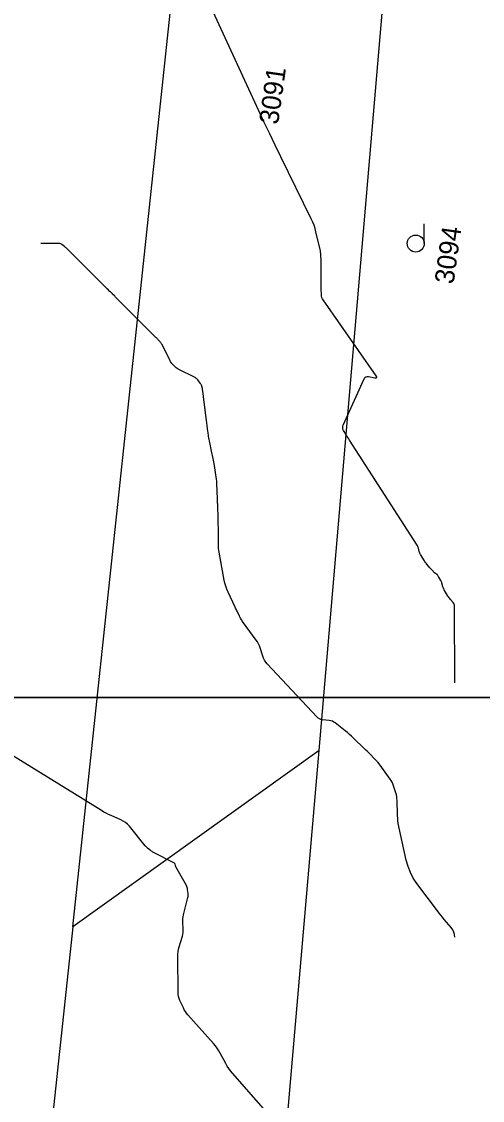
# Model space of a CAD drawing. Extents: x -534410 to -534262, y -1190162 to -1189584.
# Drawn here: x -534315.47 to -534295.13, y -1190022.24 to -1189974.68 of the extents above; entities that cross this region are included whole.
import ezdxf

# ---------------------------------------------------------------- set-up
doc = ezdxf.new("R2010")
doc.units = 0
for name, color, linetype in [('30', 7, 'Continuous'), ('31', 7, 'Continuous'), ('_rámeček', 7, 'Continuous'), ('Hranice parcel', 7, 'Continuous'), ('Parcelní čísla', 7, 'Continuous'), ('Značky kultur', 7, 'Continuous')]:
    doc.layers.add(name, color=color, linetype=linetype)

msp = doc.modelspace()

# ---------------------------------------------------------------- linework, layer by layer
at = {"layer": '30'}
msp.add_lwpolyline([(-534296.355, -1190015.043), (-534296.365, -1190014.928), (-534296.394, -1190014.819), (-534296.442, -1190014.717), (-534296.51, -1190014.623), (-534296.82, -1190014.259), (-534296.897, -1190014.167), (-534296.973, -1190014.075), (-534297.047, -1190013.981), (-534297.119, -1190013.886), (-534298.025, -1190012.678), (-534298.184, -1190012.441), (-534298.315, -1190012.191), (-534298.418, -1190011.929), (-534298.494, -1190011.654), (-534298.849, -1190010.027), (-534298.856, -1190009.995), (-534298.861, -1190009.964), (-534298.864, -1190009.933), (-534298.867, -1190009.901), (-534298.874, -1190009.774), (-534298.876, -1190009.742), (-534298.877, -1190009.71), (-534298.879, -1190009.678), (-534298.88, -1190009.646), (-534298.898, -1190009.012), (-534298.904, -1190008.929), (-534298.915, -1190008.846), (-534298.931, -1190008.765), (-534298.954, -1190008.685), (-534299.054, -1190008.365), (-534299.082, -1190008.287), (-534299.116, -1190008.211), (-534299.156, -1190008.139), (-534299.203, -1190008.07), (-534299.642, -1190007.466), (-534299.694, -1190007.398), (-534299.748, -1190007.332), (-534299.805, -1190007.268), (-534299.864, -1190007.207), (-534300.106, -1190006.965), (-534300.166, -1190006.905), (-534300.227, -1190006.845), (-534300.288, -1190006.785), (-534300.349, -1190006.726), (-534300.827, -1190006.265), (-534300.914, -1190006.183), (-534301.002, -1190006.104), (-534301.092, -1190006.027), (-534301.185, -1190005.951), (-534301.626, -1190005.6), (-534301.686, -1190005.558), (-534301.751, -1190005.525), (-534301.82, -1190005.503), (-534301.893, -1190005.49), (-534302.192, -1190005.458), (-534302.264, -1190005.445), (-534302.329, -1190005.419), (-534302.39, -1190005.382), (-534302.444, -1190005.333), (-534304.637, -1190002.987), (-534304.699, -1190002.913), (-534304.751, -1190002.834), (-534304.794, -1190002.749), (-534304.827, -1190002.659), (-534304.942, -1190002.287), (-534304.975, -1190002.196), (-534305.014, -1190002.109), (-534305.061, -1190002.025), (-534305.115, -1190001.945), (-534305.717, -1190001.125), (-534305.73, -1190001.107), (-534305.742, -1190001.088), (-534305.755, -1190001.07), (-534305.766, -1190001.051), (-534305.813, -1190000.975), (-534305.824, -1190000.956), (-534305.835, -1190000.937), (-534305.845, -1190000.917), (-534305.855, -1190000.897), (-534305.965, -1190000.67), (-534305.986, -1190000.625), (-534306.007, -1190000.58), (-534306.028, -1190000.535), (-534306.049, -1190000.49), (-534306.358, -1189999.828), (-534306.413, -1189999.701), (-534306.459, -1189999.571), (-534306.496, -1189999.439), (-534306.526, -1189999.305), (-534306.784, -1189997.912), (-534306.786, -1189997.901), (-534306.787, -1189997.889), (-534306.788, -1189997.878), (-534306.788, -1189997.867), (-534306.788, -1189997.076), (-534306.788, -1189996.96), (-534306.79, -1189996.845), (-534306.792, -1189996.729), (-534306.796, -1189996.613), (-534306.817, -1189995.96), (-534306.818, -1189995.94), (-534306.819, -1189995.92), (-534306.82, -1189995.9), (-534306.821, -1189995.879), (-534306.827, -1189995.799), (-534306.828, -1189995.778), (-534306.829, -1189995.758), (-534306.83, -1189995.738), (-534306.831, -1189995.718), (-534306.855, -1189995.035), (-534306.86, -1189994.94), (-534306.868, -1189994.845), (-534306.879, -1189994.75), (-534306.894, -1189994.656), (-534306.963, -1189994.249), (-534306.977, -1189994.17), (-534306.991, -1189994.091), (-534307.007, -1189994.013), (-534307.023, -1189993.934), (-534307.09, -1189993.619), (-534307.106, -1189993.542), (-534307.122, -1189993.464), (-534307.137, -1189993.387), (-534307.151, -1189993.31), (-534307.216, -1189992.956), (-534307.225, -1189992.9), (-534307.234, -1189992.844), (-534307.243, -1189992.788), (-534307.25, -1189992.732), (-534307.278, -1189992.506), (-534307.285, -1189992.45), (-534307.292, -1189992.393), (-534307.299, -1189992.337), (-534307.306, -1189992.28), (-534307.447, -1189991.203), (-534307.451, -1189991.167), (-534307.456, -1189991.131), (-534307.461, -1189991.096), (-534307.465, -1189991.06), (-534307.486, -1189990.894), (-534307.489, -1189990.869), (-534307.494, -1189990.845), (-534307.5, -1189990.821), (-534307.507, -1189990.797), (-534307.538, -1189990.703), (-534307.547, -1189990.679), (-534307.558, -1189990.657), (-534307.57, -1189990.636), (-534307.584, -1189990.616), (-534307.696, -1189990.471), (-534307.721, -1189990.442), (-534307.749, -1189990.417), (-534307.779, -1189990.394), (-534307.812, -1189990.375), (-534308.529, -1189990.017), (-534308.569, -1189989.995), (-534308.607, -1189989.97), (-534308.644, -1189989.941), (-534308.677, -1189989.91), (-534308.809, -1189989.779), (-534308.84, -1189989.745), (-534308.868, -1189989.709), (-534308.894, -1189989.671), (-534308.916, -1189989.63), (-534309.274, -1189988.913), (-534309.293, -1189988.88), (-534309.313, -1189988.848), (-534309.337, -1189988.818), (-534309.362, -1189988.789), (-534309.469, -1189988.679), (-534309.496, -1189988.652), (-534309.523, -1189988.624), (-534309.55, -1189988.597), (-534309.578, -1189988.571), (-534309.688, -1189988.463), (-534309.715, -1189988.437), (-534309.743, -1189988.41), (-534309.77, -1189988.383), (-534309.797, -1189988.356), (-534311.254, -1189986.899), (-534311.281, -1189986.872), (-534311.308, -1189986.844), (-534311.335, -1189986.817), (-534311.362, -1189986.789), (-534311.469, -1189986.679), (-534311.496, -1189986.652), (-534311.523, -1189986.624), (-534311.55, -1189986.597), (-534311.578, -1189986.571), (-534311.688, -1189986.463), (-534311.716, -1189986.437), (-534311.743, -1189986.41), (-534311.77, -1189986.383), (-534311.797, -1189986.356), (-534313.254, -1189984.899), (-534313.281, -1189984.872), (-534313.309, -1189984.845), (-534313.336, -1189984.818), (-534313.364, -1189984.791), (-534313.481, -1189984.679), (-534313.505, -1189984.655), (-534313.531, -1189984.632), (-534313.557, -1189984.61), (-534313.583, -1189984.589), (-534313.69, -1189984.503), (-534313.717, -1189984.485), (-534313.747, -1189984.471), (-534313.778, -1189984.463), (-534313.811, -1189984.461), (-534314.628, -1189984.461)], dxfattribs=at)
at = {"layer": '31'}
for points in [[(-534296.349, -1190003.825), (-534296.366, -1190000.45), (-534296.37, -1190000.406), (-534296.381, -1190000.364), (-534296.4, -1190000.325), (-534296.427, -1190000.289), (-534296.547, -1190000.151), (-534296.577, -1190000.116), (-534296.605, -1190000.079), (-534296.631, -1190000.042), (-534296.656, -1190000.003), (-534296.823, -1189999.727), (-534296.841, -1189999.695), (-534296.857, -1189999.661), (-534296.87, -1189999.627), (-534296.881, -1189999.591), (-534296.921, -1189999.44), (-534296.931, -1189999.408), (-534296.943, -1189999.377), (-534296.957, -1189999.347), (-534296.973, -1189999.318), (-534297.063, -1189999.168), (-534297.07, -1189999.157), (-534297.077, -1189999.145), (-534297.084, -1189999.133), (-534297.091, -1189999.121), (-534297.117, -1189999.073), (-534297.125, -1189999.062), (-534297.133, -1189999.052), (-534297.143, -1189999.043), (-534297.155, -1189999.036), (-534297.203, -1189999.009), (-534297.214, -1189999.002), (-534297.225, -1189998.994), (-534297.236, -1189998.985), (-534297.246, -1189998.976), (-534297.363, -1189998.855), (-534297.385, -1189998.831), (-534297.407, -1189998.807), (-534297.429, -1189998.783), (-534297.45, -1189998.758), (-534297.586, -1189998.597), (-534297.614, -1189998.561), (-534297.642, -1189998.524), (-534297.668, -1189998.486), (-534297.692, -1189998.448), (-534297.86, -1189998.172), (-534297.878, -1189998.139), (-534297.894, -1189998.106), (-534297.907, -1189998.072), (-534297.918, -1189998.036), (-534297.956, -1189997.892), (-534297.967, -1189997.857), (-534297.981, -1189997.822), (-534297.997, -1189997.789), (-534298.016, -1189997.757), (-534301, -1189993.126), (-534301.034, -1189993.073), (-534301.068, -1189993.02), (-534301.101, -1189992.967), (-534301.133, -1189992.913), (-534301.263, -1189992.698), (-534301.288, -1189992.643), (-534301.298, -1189992.588), (-534301.294, -1189992.532), (-534301.276, -1189992.475), (-534300.352, -1189990.422), (-534300.318, -1189990.367), (-534300.274, -1189990.333), (-534300.22, -1189990.317), (-534300.156, -1189990.322), (-534299.881, -1189990.378), (-534299.826, -1189990.383), (-534299.798, -1189990.37), (-534299.797, -1189990.339), (-534299.824, -1189990.291), (-534302.166, -1189986.949), (-534302.198, -1189986.895), (-534302.222, -1189986.839), (-534302.236, -1189986.779), (-534302.243, -1189986.717), (-534302.25, -1189986.462), (-534302.251, -1189986.398), (-534302.253, -1189986.334), (-534302.253, -1189986.27), (-534302.253, -1189986.207), (-534302.253, -1189985.482), (-534302.254, -1189985.419), (-534302.254, -1189985.355), (-534302.256, -1189985.291), (-534302.257, -1189985.227), (-534302.265, -1189984.972), (-534302.268, -1189984.908), (-534302.275, -1189984.845), (-534302.285, -1189984.783), (-534302.298, -1189984.72), (-534302.479, -1189983.949), (-534302.518, -1189983.801), (-534302.566, -1189983.657), (-534302.621, -1189983.515), (-534302.685, -1189983.376), (-534304.033, -1189980.634), (-534304.278, -1189980.13), (-534304.521, -1189979.625), (-534304.76, -1189979.119), (-534304.997, -1189978.611), (-534309.554, -1189968.746)], [(-534303.872, -1190023.66), (-534306.164, -1190021.04), (-534306.246, -1190020.94), (-534306.323, -1190020.836), (-534306.394, -1190020.728), (-534306.459, -1190020.617), (-534306.707, -1190020.161), (-534306.772, -1190020.049), (-534306.843, -1190019.941), (-534306.92, -1190019.838), (-534307.004, -1190019.739), (-534308.134, -1190018.469), (-534308.192, -1190018.398), (-534308.245, -1190018.324), (-534308.291, -1190018.246), (-534308.332, -1190018.164), (-534308.485, -1190017.83), (-534308.519, -1190017.746), (-534308.543, -1190017.659), (-534308.558, -1190017.57), (-534308.563, -1190017.479), (-534308.574, -1190015.894), (-534308.571, -1190015.786), (-534308.56, -1190015.679), (-534308.542, -1190015.574), (-534308.515, -1190015.469), (-534308.377, -1190014.995), (-534308.358, -1190014.92), (-534308.346, -1190014.843), (-534308.341, -1190014.766), (-534308.342, -1190014.688), (-534308.361, -1190014.374), (-534308.363, -1190014.295), (-534308.359, -1190014.218), (-534308.348, -1190014.141), (-534308.331, -1190014.064), (-534308.133, -1190013.301), (-534308.124, -1190013.256), (-534308.119, -1190013.211), (-534308.118, -1190013.165), (-534308.121, -1190013.12), (-534308.144, -1190012.936), (-534308.152, -1190012.891), (-534308.164, -1190012.847), (-534308.18, -1190012.805), (-534308.201, -1190012.764), (-534308.661, -1190011.938), (-534308.667, -1190011.925), (-534308.673, -1190011.912), (-534308.677, -1190011.899), (-534308.68, -1190011.885), (-534308.692, -1190011.828), (-534308.696, -1190011.814), (-534308.703, -1190011.803), (-534308.712, -1190011.794), (-534308.724, -1190011.786), (-534309.678, -1190011.291), (-534309.71, -1190011.273), (-534309.741, -1190011.254), (-534309.771, -1190011.233), (-534309.799, -1190011.21), (-534309.912, -1190011.116), (-534309.939, -1190011.092), (-534309.966, -1190011.067), (-534309.991, -1190011.04), (-534310.014, -1190011.013), (-534310.717, -1190010.154), (-534310.797, -1190010.067), (-534310.885, -1190009.992), (-534310.982, -1190009.927), (-534311.087, -1190009.874), (-534311.524, -1190009.685), (-534311.633, -1190009.635), (-534311.739, -1190009.582), (-534311.844, -1190009.526), (-534311.946, -1190009.465), (-534317.42, -1190006.098)]]:
    msp.add_lwpolyline(points, dxfattribs=at)
at = {"layer": '_rámeček'}
for points in [[(-534410.126, -1189899.47), (-534261.626, -1189899.47), (-534261.626, -1190004.47), (-534410.126, -1190004.47)], [(-534410.126, -1190004.47), (-534261.626, -1190004.47), (-534261.626, -1190109.47), (-534410.126, -1190109.47)]]:
    msp.add_lwpolyline(points, close=True, dxfattribs=at)
at = {"layer": 'Hranice parcel'}
for p, q in [((-534313.21, -1190014.59), (-534305.87, -1189945.8)), ((-534302.34, -1190006.82), (-534297.16, -1189946.38)), ((-534302.34, -1190006.82), (-534313.21, -1190014.59)), ((-534307.49, -1190066.49), (-534302.34, -1190006.82))]:
    msp.add_line(p, q, dxfattribs=at)
msp.add_lwpolyline([(-534313.21, -1190014.59), (-534315.24, -1190033.54), (-534318.8, -1190033.53)], dxfattribs=at)
at = {"layer": 'Značky kultur'}
msp.add_line((-534297.703, -1189984.462), (-534297.703, -1189983.587), dxfattribs=at)
msp.add_circle((-534298.078, -1189984.462), 0.375, dxfattribs=at)

# ---------------------------------------------------------------- texts
at = {"layer": 'Parcelní čísla'}
for s, p in [('3091', (-534304.152, -1189979.242)), ('3094', (-534296.409, -1189986.277))]:
    msp.add_text(s, height=0.85, rotation=82, dxfattribs=at).set_placement(p)

doc.saveas('drawing.dxf')
